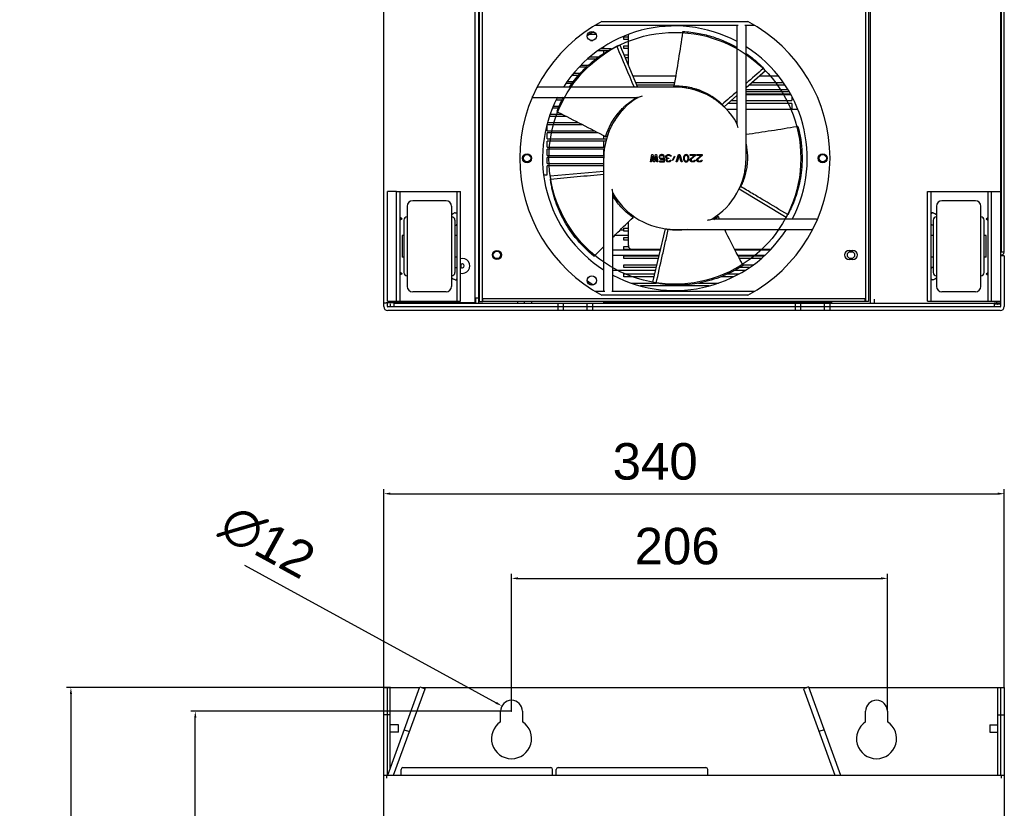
# Model space of a CAD drawing. Header units: millimetres. Extents: x 1117 to 38156, y -1945 to 7303.
# Tile 481 of 656: x 19765 to 20305, y 1889 to 2321. Entities that reach past the tile are written whole.
import ezdxf

# ---------------------------------------------------------------- set-up
doc = ezdxf.new("R2010")
doc.units = ezdxf.units.MM
doc.styles.get("Standard").update_dxf_attribs({"font": 'arial.ttf'})
doc.dimstyles.new('DIMSTYLE_1', dxfattribs={"dimtxt": 4.2, "dimasz": 3.6, "dimexe": 2.5, "dimexo": 0, "dimgap": 1.05, "dimtad": 1, "dimdsep": 46, "dimtxsty": 'Standard', "dimblk": '_FILLED', "dimblk1": '_FILLED', "dimblk2": '_FILLED', "dimcen": 0.09, "dimazin": 2, "dimtp": 0.01, "dimtm": 0.01, "dimtfac": 1, "dimtofl": 0, "dimtmove": 0, "dimatfit": 3, "dimldrblk": '_FILLED', "dimfxl": 0, "dimtolj": 1, "dimarcsym": 0})

# ---------------------------------------------------------------- blocks, each defined once
blk = doc.blocks.new('_FILLED')
at = {"color": 0, "linetype": 'ByBlock'}
blk.add_solid([(0, 0), (-1, 0.17), (-1, -0.17)], dxfattribs=at)
blk = doc.blocks.new('*D96')
at = {"color": 0, "linetype": 'Continuous', "lineweight": -2}
for p, q in [((20034.85, 1942.34), (20034.85, 2017.65)), ((20038.45, 2015.15), (20237.25, 2015.15)), ((20240.85, 1942.34), (20240.85, 2017.65))]:
    blk.add_line(p, q, dxfattribs=at)
at = {"layer": 'Defpoints', "color": 0, "linetype": 'Continuous'}
for p in [(20240.85, 2015.15), (20034.85, 1942.34), (20240.85, 1942.34)]:
    blk.add_point(p, dxfattribs=at)
at = {"color": 0, "linetype": 'Continuous', "lineweight": -2, "xscale": 3.6, "yscale": 3.6, "zscale": 3.6, "rotation": 180}
blk.add_blockref('_FILLED', (20034.85, 2015.15), dxfattribs=at)
at = {"color": 0, "linetype": 'Continuous', "lineweight": -2, "xscale": 3.6, "yscale": 3.6, "zscale": 3.6}
blk.add_blockref('_FILLED', (20240.85, 2015.15), dxfattribs=at)
at = {"color": 0, "linetype": 'Continuous', "insert": (20125.59, 2042.86), "char_height": 20, "width": 8.4, "attachment_point": 2, "line_spacing_factor": 0.9}
blk.add_mtext('\\A1;206', dxfattribs=at)
blk = doc.blocks.new('*D97')
at = {"color": 0, "linetype": 'Continuous', "lineweight": -2}
for p, q in [((19964.85, 1955.34), (19964.85, 2064.07)), ((19968.45, 2061.57), (20301.25, 2061.57)), ((20304.85, 1955.34), (20304.85, 2064.07))]:
    blk.add_line(p, q, dxfattribs=at)
at = {"layer": 'Defpoints', "color": 0, "linetype": 'Continuous'}
for p in [(20304.85, 2061.57), (19964.85, 1955.34), (20304.85, 1955.34)]:
    blk.add_point(p, dxfattribs=at)
at = {"color": 0, "linetype": 'Continuous', "lineweight": -2, "xscale": 3.6, "yscale": 3.6, "zscale": 3.6, "rotation": 180}
blk.add_blockref('_FILLED', (19964.85, 2061.57), dxfattribs=at)
at = {"color": 0, "linetype": 'Continuous', "lineweight": -2, "xscale": 3.6, "yscale": 3.6, "zscale": 3.6}
blk.add_blockref('_FILLED', (20304.85, 2061.57), dxfattribs=at)
at = {"color": 0, "linetype": 'Continuous', "insert": (20113.55, 2089.29), "char_height": 20, "width": 8.4, "attachment_point": 2, "line_spacing_factor": 0.9}
blk.add_mtext('\\A1;340', dxfattribs=at)
blk = doc.blocks.new('*D98')
at = {"color": 0, "linetype": 'Continuous', "lineweight": -2}
for p, q in [((19968.55, 1955.34), (19790.93, 1955.34)), ((19793.43, 1951.74), (19793.43, 978.3)), ((20080.85, 974.7), (19790.93, 974.7))]:
    blk.add_line(p, q, dxfattribs=at)
at = {"layer": 'Defpoints', "color": 0, "linetype": 'Continuous'}
for p in [(19968.55, 1955.34), (19793.43, 974.7), (20080.85, 974.7)]:
    blk.add_point(p, dxfattribs=at)
at = {"color": 0, "linetype": 'Continuous', "lineweight": -2, "xscale": 3.6, "yscale": 3.6, "zscale": 3.6}
for p, rotation in [((19793.43, 1955.34), 90), ((19793.43, 974.7), 270)]:
    blk.add_blockref('_FILLED', p, dxfattribs=dict(at, rotation=rotation))
at = {"color": 0, "linetype": 'Continuous', "insert": (19765.71, 1491.55), "char_height": 20, "width": 16.8, "attachment_point": 2, "rotation": 90, "line_spacing_factor": 0.9}
blk.add_mtext('\\A1;980.64', dxfattribs=at)
blk = doc.blocks.new('*D99')
at = {"color": 0, "linetype": 'Continuous', "lineweight": -2}
for p, q in [((19888.55, 2022.46), (20026.43, 1946.95)), ((20034.76, 1942.34), (20034.94, 1942.34)), ((20034.85, 1942.25), (20034.85, 1942.43))]:
    blk.add_line(p, q, dxfattribs=at)
at = {"layer": 'Defpoints', "color": 0, "linetype": 'Continuous'}
for p in [(20029.59, 1945.22), (20040.11, 1939.46)]:
    blk.add_point(p, dxfattribs=at)
at = {"color": 0, "linetype": 'Continuous', "lineweight": -2, "xscale": 3.6, "yscale": 3.6, "zscale": 3.6, "rotation": 331.29236375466}
blk.add_blockref('_FILLED', (20029.59, 1945.22), dxfattribs=at)
at = {"color": 0, "linetype": 'Continuous', "insert": (19929.3, 2031.74), "char_height": 20, "width": 10.2667, "attachment_point": 3, "rotation": 331.2924, "line_spacing_factor": 0.9}
blk.add_mtext('\\A1;∅12', dxfattribs=at)
blk = doc.blocks.new('*D101')
at = {"color": 0, "linetype": 'Continuous', "lineweight": -2}
for p, q in [((20034.85, 1942.34), (19859.07, 1942.34)), ((19861.57, 1020.94), (19861.57, 1938.74)), ((20069.85, 1017.34), (19859.07, 1017.34))]:
    blk.add_line(p, q, dxfattribs=at)
at = {"layer": 'Defpoints', "color": 0, "linetype": 'Continuous'}
for p in [(19861.57, 1942.34), (20034.85, 1942.34), (20069.85, 1017.34)]:
    blk.add_point(p, dxfattribs=at)
at = {"color": 0, "linetype": 'Continuous', "lineweight": -2, "xscale": 3.6, "yscale": 3.6, "zscale": 3.6}
for p, rotation in [((19861.57, 1942.34), 90), ((19861.57, 1017.34), 270)]:
    blk.add_blockref('_FILLED', p, dxfattribs=dict(at, rotation=rotation))
at = {"color": 0, "linetype": 'Continuous', "insert": (19833.85, 1537.64), "char_height": 20, "width": 8.4, "attachment_point": 2, "rotation": 90, "line_spacing_factor": 0.9}
blk.add_mtext('\\A1;925', dxfattribs=at)

msp = doc.modelspace()

# ---------------------------------------------------------------- linework, layer by layer
at = {"color": 7, "linetype": 'Continuous'}
for p, q in [((19964.848, 2164.103), (19964.848, 2709.703)), ((20014.848, 2166.103), (20014.848, 2628.903)), ((20016.848, 2165.903), (20016.848, 2628.903)), ((20017.348, 2166.903), (20017.348, 2627.903)), ((20018.848, 2166.903), (20018.848, 2627.903)), ((20228.848, 2627.903), (20228.848, 2166.903)), ((20230.348, 2627.903), (20230.348, 2166.903)), ((20231.348, 2628.903), (20231.348, 2165.903)), ((20302.848, 2628.903), (20302.848, 2164.103)), ((20303.248, 2193.903), (20303.248, 2626.903)), ((20304.748, 2193.903), (20304.748, 2626.903)), ((20084.348, 2320.403), (20164.348, 2320.403)), ((20079.288, 2314.503), (20080.15, 2314.503)), ((20080.804, 2318.403), (20158.938, 2318.403)), ((20128.686, 2314.899), (20128.591, 2314.278)), ((20158.348, 2318.403), (20158.348, 2264.508)), ((20162.758, 2318.403), (20167.891, 2318.403)), ((20163.348, 2245.403), (20163.348, 2318.403)), ((20081.153, 2313.303), (20077.588, 2313.303)), ((20078.193, 2310.003), (20079.478, 2310.003)), ((20096.348, 2312.003), (20098.848, 2312.003)), ((20096.348, 2310.503), (20096.348, 2312.003)), ((20098.848, 2310.503), (20096.348, 2310.503)), ((20098.848, 2296.261), (20098.848, 2313.166)), ((20087.851, 2304.303), (20082.112, 2304.303)), ((20083.96, 2305.503), (20089.348, 2305.503)), ((20085.348, 2305.503), (20085.348, 2306.404)), ((20085.348, 2302.782), (20085.348, 2304.303)), ((20089.348, 2305.503), (20089.348, 2305.164)), ((20094.107, 2307.423), (20092.46, 2306.757)), ((20094.107, 2307.423), (20103.883, 2284.403)), ((20096.348, 2307.003), (20098.848, 2307.003)), ((20096.348, 2305.503), (20096.348, 2307.003)), ((20098.848, 2305.503), (20096.348, 2305.503)), ((20081.121, 2299.803), (20076.48, 2299.803)), ((20077.962, 2301.003), (20082.676, 2301.003)), ((20096.348, 2302.003), (20098.848, 2302.003)), ((20098.848, 2300.503), (20097.046, 2300.503)), ((20075.852, 2295.303), (20071.858, 2295.303)), ((20073.058, 2296.503), (20077.155, 2296.503)), ((20098.532, 2297.003), (20098.848, 2297.003)), ((20173.988, 2293.329), (20163.348, 2284.076)), ((20173.988, 2293.329), (20172.845, 2294.689)), ((20065.36, 2287.503), (20068.881, 2287.503)), ((20071.559, 2290.803), (20067.95, 2290.803)), ((20068.921, 2292.003), (20072.642, 2292.003)), ((20101.293, 2290.503), (20124.758, 2290.503)), ((20101.293, 2290.503), (20124.758, 2290.503)), ((20170.738, 2290.503), (20180.988, 2290.503)), ((20170.738, 2290.503), (20180.988, 2290.503)), ((20124.348, 2284.403), (20049.326, 2284.403)), ((20068.001, 2286.303), (20064.58, 2286.303)), ((20102.779, 2287.003), (20124.156, 2287.003)), ((20123.897, 2285.503), (20103.416, 2285.503)), ((20124.305, 2284.403), (20123.825, 2285.082)), ((20136.615, 2282.423), (20136.641, 2282.415)), ((20163.348, 2283.153), (20186.16, 2283.153)), ((20184.634, 2285.503), (20164.988, 2285.503)), ((20166.713, 2287.003), (20183.66, 2287.003)), ((20046.661, 2278.781), (20104.175, 2278.781)), ((20062.412, 2277.303), (20059.344, 2277.303)), ((20059.956, 2278.503), (20063.072, 2278.503)), ((20101.023, 2276.66), (20101.053, 2276.682)), ((20158.348, 2279.728), (20151.295, 2273.596)), ((20155.214, 2277.003), (20158.348, 2277.003)), ((20163.348, 2282.003), (20186.907, 2282.003)), ((20187.72, 2280.503), (20163.348, 2280.503)), ((20187.899, 2280.153), (20163.348, 2280.153)), ((20163.348, 2277.003), (20188.348, 2277.003)), ((20188.348, 2279.272), (20188.348, 2277.003)), ((20060.398, 2272.803), (20057.314, 2272.803)), ((20057.774, 2274.003), (20060.935, 2274.003)), ((20099.499, 2275.463), (20099.524, 2275.483)), ((20151.295, 2273.596), (20150.246, 2274.86)), ((20152.552, 2272.303), (20158.348, 2272.303)), ((20152.552, 2272.303), (20158.348, 2272.303)), ((20158.348, 2275.503), (20153.489, 2275.503)), ((20188.348, 2275.503), (20163.348, 2275.503)), ((20163.348, 2272.303), (20191.573, 2272.303)), ((20163.348, 2272.303), (20191.573, 2272.303)), ((20188.348, 2275.503), (20188.348, 2272.303)), ((20064.928, 2268.303), (20055.586, 2268.303)), ((20056.047, 2269.503), (20062.559, 2269.503)), ((20059.594, 2271.005), (20060.155, 2270.722)), ((20073.744, 2263.803), (20054.348, 2263.803)), ((20054.348, 2260.503), (20054.348, 2263.803)), ((20054.348, 2260.503), (20080.113, 2260.503)), ((20054.645, 2265.003), (20071.408, 2265.003)), ((20191.783, 2262.752), (20191.163, 2262.651)), ((20082.393, 2259.303), (20054.348, 2259.303)), ((20054.348, 2256.003), (20054.348, 2259.303)), ((20054.348, 2256.003), (20086.862, 2256.003)), ((20085.348, 2256.003), (20085.348, 2257.747)), ((20087.243, 2257.414), (20086.449, 2257.167)), ((20086.594, 2254.803), (20054.348, 2254.803)), ((20054.348, 2251.503), (20054.348, 2254.803)), ((20054.348, 2251.503), (20085.856, 2251.503)), ((20085.708, 2250.303), (20054.348, 2250.303)), ((20054.348, 2247.003), (20054.348, 2250.303)), ((20085.348, 2251.503), (20085.348, 2254.803)), ((20085.348, 2247.003), (20085.348, 2250.303)), ((20085.348, 2250.153), (20085.697, 2250.153)), ((20054.348, 2247.003), (20085.465, 2247.003)), ((20085.348, 2245.803), (20054.348, 2245.803)), ((20054.348, 2242.503), (20054.348, 2245.803)), ((20085.348, 2172.403), (20085.348, 2245.803)), ((20111.014, 2243.403), (20111.681, 2247.403)), ((20112.014, 2246.467), (20111.514, 2243.403)), ((20111.681, 2247.403), (20112.348, 2247.403)), ((20112.681, 2243.403), (20112.014, 2246.467)), ((20112.348, 2247.403), (20113.014, 2244.169)), ((20113.014, 2244.169), (20113.681, 2247.403)), ((20114.014, 2246.467), (20113.348, 2243.403)), ((20113.681, 2247.403), (20114.348, 2247.403)), ((20114.514, 2243.403), (20114.014, 2246.467)), ((20114.348, 2247.403), (20115.014, 2243.403)), ((20115.848, 2246.722), (20115.681, 2246.297)), ((20115.681, 2246.297), (20115.681, 2245.956)), ((20115.681, 2245.956), (20115.848, 2245.531)), ((20116.098, 2247.063), (20115.848, 2246.722)), ((20115.848, 2245.531), (20116.098, 2245.19)), ((20116.514, 2247.318), (20116.098, 2247.063)), ((20116.098, 2246.211), (20116.181, 2246.467)), ((20116.098, 2246.041), (20116.098, 2246.211)), ((20116.181, 2245.786), (20116.098, 2246.041)), ((20116.098, 2245.19), (20116.514, 2244.935)), ((20116.181, 2246.467), (20116.348, 2246.722)), ((20116.348, 2245.531), (20116.181, 2245.786)), ((20116.348, 2246.722), (20116.598, 2246.892)), ((20116.598, 2245.36), (20116.348, 2245.531)), ((20116.931, 2247.403), (20116.514, 2247.318)), ((20116.514, 2244.935), (20116.931, 2244.85)), ((20116.598, 2246.892), (20116.931, 2246.977)), ((20116.931, 2245.275), (20116.598, 2245.36)), ((20117.431, 2247.403), (20116.931, 2247.403)), ((20116.931, 2246.977), (20117.431, 2246.977)), ((20117.431, 2245.275), (20116.931, 2245.275)), ((20116.931, 2244.85), (20117.431, 2244.85)), ((20117.848, 2247.318), (20117.431, 2247.403)), ((20117.431, 2246.977), (20117.764, 2246.892)), ((20117.764, 2245.36), (20117.431, 2245.275)), ((20117.431, 2244.85), (20117.848, 2244.935)), ((20117.764, 2246.892), (20118.014, 2246.722)), ((20118.098, 2245.616), (20117.764, 2245.36)), ((20118.264, 2247.063), (20117.848, 2247.318)), ((20117.848, 2244.935), (20118.264, 2245.19)), ((20118.014, 2246.722), (20118.181, 2246.382)), ((20118.681, 2245.616), (20118.098, 2245.616)), ((20118.181, 2246.382), (20118.681, 2246.382)), ((20118.514, 2246.722), (20118.264, 2247.063)), ((20118.264, 2245.19), (20118.264, 2243.829)), ((20118.681, 2246.382), (20118.514, 2246.722)), ((20118.681, 2243.403), (20118.681, 2245.616)), ((20119.348, 2246.467), (20119.431, 2246.722)), ((20119.348, 2246.126), (20119.348, 2246.467)), ((20119.431, 2245.786), (20119.348, 2246.126)), ((20119.431, 2246.722), (20119.598, 2246.977)), ((20119.598, 2245.531), (20119.431, 2245.786)), ((20119.431, 2244.509), (20119.514, 2244.85)), ((20119.431, 2244.339), (20119.431, 2244.509)), ((20119.514, 2243.999), (20119.431, 2244.339)), ((20119.514, 2244.85), (20119.681, 2245.105)), ((20119.598, 2246.977), (20119.848, 2247.148)), ((20120.014, 2245.36), (20119.598, 2245.531)), ((20119.681, 2245.105), (20120.014, 2245.36)), ((20119.848, 2246.637), (20119.764, 2246.467)), ((20119.764, 2246.467), (20119.764, 2246.126)), ((20119.764, 2246.126), (20119.931, 2245.786)), ((20119.848, 2247.148), (20120.181, 2247.318)), ((20120.014, 2246.807), (20119.848, 2246.637)), ((20120.014, 2244.85), (20119.848, 2244.509)), ((20119.848, 2244.509), (20119.848, 2244.339)), ((20119.848, 2244.339), (20120.014, 2244.084)), ((20119.931, 2245.786), (20120.181, 2245.616)), ((20120.181, 2246.892), (20120.014, 2246.807)), ((20120.181, 2245.02), (20120.014, 2244.85)), ((20120.181, 2247.318), (20120.514, 2247.403)), ((20120.598, 2246.977), (20120.181, 2246.892)), ((20120.181, 2245.616), (20120.681, 2245.531)), ((20120.681, 2245.19), (20120.181, 2245.02)), ((20120.514, 2247.403), (20121.181, 2247.403)), ((20121.098, 2246.977), (20120.598, 2246.977)), ((20120.681, 2245.531), (20121.014, 2245.531)), ((20121.014, 2245.19), (20120.681, 2245.19)), ((20121.014, 2245.531), (20121.014, 2245.19)), ((20121.514, 2246.892), (20121.098, 2246.977)), ((20121.181, 2247.403), (20121.514, 2247.318)), ((20121.514, 2247.318), (20121.848, 2247.148)), ((20121.681, 2246.807), (20121.514, 2246.892)), ((20121.848, 2246.637), (20121.681, 2246.807)), ((20121.681, 2244.084), (20121.848, 2244.339)), ((20121.848, 2247.148), (20122.098, 2246.977)), ((20121.931, 2246.467), (20121.848, 2246.637)), ((20121.848, 2244.339), (20122.264, 2244.339)), ((20122.348, 2246.467), (20121.931, 2246.467)), ((20122.098, 2246.977), (20122.264, 2246.722)), ((20122.264, 2244.339), (20122.181, 2243.999)), ((20122.264, 2246.722), (20122.348, 2246.467)), ((20123.014, 2244.424), (20124.098, 2246.552)), ((20123.264, 2244.254), (20123.014, 2244.424)), ((20124.348, 2246.382), (20123.264, 2244.254)), ((20124.098, 2246.552), (20124.348, 2246.382)), ((20125.014, 2243.403), (20126.348, 2247.403)), ((20126.681, 2246.892), (20125.514, 2243.403)), ((20126.348, 2247.403), (20127.014, 2247.403)), ((20127.848, 2243.403), (20126.681, 2246.892)), ((20127.014, 2247.403), (20128.348, 2243.403)), ((20129.098, 2246.211), (20129.014, 2245.786)), ((20129.014, 2245.786), (20129.014, 2245.02)), ((20129.014, 2245.02), (20129.098, 2244.594)), ((20129.181, 2246.467), (20129.098, 2246.211)), ((20129.098, 2244.594), (20129.181, 2244.339)), ((20129.348, 2246.807), (20129.181, 2246.467)), ((20129.181, 2244.339), (20129.348, 2243.999)), ((20129.598, 2247.063), (20129.348, 2246.807)), ((20129.514, 2246.211), (20129.431, 2245.701)), ((20129.431, 2245.701), (20129.431, 2245.105)), ((20129.431, 2245.105), (20129.514, 2244.594)), ((20129.848, 2246.722), (20129.514, 2246.211)), ((20129.514, 2244.594), (20129.848, 2244.084)), ((20130.014, 2247.318), (20129.598, 2247.063)), ((20130.098, 2246.892), (20129.848, 2246.722)), ((20130.514, 2247.403), (20130.014, 2247.318)), ((20130.514, 2246.977), (20130.098, 2246.892)), ((20131.014, 2247.318), (20130.514, 2247.403)), ((20130.931, 2246.892), (20130.514, 2246.977)), ((20131.181, 2246.722), (20130.931, 2246.892)), ((20131.431, 2247.063), (20131.014, 2247.318)), ((20131.514, 2246.211), (20131.181, 2246.722)), ((20131.181, 2244.084), (20131.514, 2244.594)), ((20131.681, 2246.807), (20131.431, 2247.063)), ((20131.598, 2245.701), (20131.514, 2246.211)), ((20131.514, 2244.594), (20131.598, 2245.105)), ((20131.598, 2245.105), (20131.598, 2245.701)), ((20131.848, 2246.467), (20131.681, 2246.807)), ((20131.681, 2243.999), (20131.848, 2244.339)), ((20131.931, 2246.211), (20131.848, 2246.467)), ((20131.848, 2244.339), (20131.931, 2244.594)), ((20132.014, 2245.786), (20131.931, 2246.211)), ((20131.931, 2244.594), (20132.014, 2245.02)), ((20132.014, 2245.02), (20132.014, 2245.786)), ((20132.681, 2247.403), (20135.681, 2247.403)), ((20132.681, 2246.977), (20132.681, 2247.403)), ((20135.014, 2246.977), (20132.681, 2246.977)), ((20132.681, 2244.509), (20132.764, 2244.85)), ((20132.681, 2244.339), (20132.681, 2244.509)), ((20132.764, 2243.999), (20132.681, 2244.339)), ((20132.764, 2244.85), (20132.931, 2245.105)), ((20132.931, 2245.105), (20135.014, 2246.977)), ((20133.348, 2244.85), (20133.181, 2244.509)), ((20133.181, 2244.509), (20133.181, 2244.339)), ((20133.181, 2244.339), (20133.348, 2244.084)), ((20135.681, 2246.977), (20133.348, 2244.85)), ((20135.014, 2244.084), (20135.181, 2244.339)), ((20135.181, 2244.339), (20135.598, 2244.339)), ((20135.598, 2244.339), (20135.514, 2243.999)), ((20135.681, 2247.403), (20135.681, 2246.977)), ((20136.348, 2247.403), (20139.348, 2247.403)), ((20136.348, 2246.977), (20136.348, 2247.403)), ((20138.681, 2246.977), (20136.348, 2246.977)), ((20136.348, 2244.509), (20136.431, 2244.85)), ((20136.348, 2244.339), (20136.348, 2244.509)), ((20136.431, 2243.999), (20136.348, 2244.339)), ((20136.431, 2244.85), (20136.598, 2245.105)), ((20136.598, 2245.105), (20138.681, 2246.977)), ((20137.014, 2244.85), (20136.848, 2244.509)), ((20136.848, 2244.509), (20136.848, 2244.339)), ((20136.848, 2244.339), (20137.014, 2244.084)), ((20139.348, 2246.977), (20137.014, 2244.85)), ((20138.681, 2244.084), (20138.848, 2244.339)), ((20138.848, 2244.339), (20139.264, 2244.339)), ((20139.264, 2244.339), (20139.181, 2243.999)), ((20139.348, 2247.403), (20139.348, 2246.977)), ((20054.348, 2242.503), (20085.348, 2242.503)), ((20085.348, 2241.303), (20054.348, 2241.303)), ((20054.348, 2236.403), (20054.348, 2241.303)), ((20111.514, 2243.403), (20111.014, 2243.403)), ((20113.348, 2243.403), (20112.681, 2243.403)), ((20115.014, 2243.403), (20114.514, 2243.403)), ((20118.264, 2243.829), (20115.848, 2243.829)), ((20115.848, 2243.829), (20115.848, 2243.403)), ((20115.848, 2243.403), (20118.681, 2243.403)), ((20119.848, 2243.658), (20119.514, 2243.999)), ((20120.181, 2243.488), (20119.848, 2243.658)), ((20120.014, 2244.084), (20120.264, 2243.914)), ((20120.764, 2243.403), (20120.181, 2243.488)), ((20120.264, 2243.914), (20120.681, 2243.829)), ((20120.681, 2243.829), (20121.014, 2243.829)), ((20120.931, 2243.403), (20120.764, 2243.403)), ((20121.514, 2243.488), (20120.931, 2243.403)), ((20121.014, 2243.829), (20121.431, 2243.914)), ((20121.431, 2243.914), (20121.681, 2244.084)), ((20121.848, 2243.658), (20121.514, 2243.488)), ((20122.181, 2243.999), (20121.848, 2243.658)), ((20125.514, 2243.403), (20125.014, 2243.403)), ((20128.348, 2243.403), (20127.848, 2243.403)), ((20129.348, 2243.999), (20129.598, 2243.743)), ((20129.598, 2243.743), (20130.014, 2243.488)), ((20129.848, 2244.084), (20130.098, 2243.914)), ((20130.014, 2243.488), (20130.514, 2243.403)), ((20130.098, 2243.914), (20130.514, 2243.829)), ((20130.514, 2243.829), (20130.931, 2243.914)), ((20130.514, 2243.403), (20131.014, 2243.488)), ((20130.931, 2243.914), (20131.181, 2244.084)), ((20131.014, 2243.488), (20131.431, 2243.743)), ((20131.431, 2243.743), (20131.681, 2243.999)), ((20133.098, 2243.658), (20132.764, 2243.999)), ((20133.431, 2243.488), (20133.098, 2243.658)), ((20133.348, 2244.084), (20133.598, 2243.914)), ((20133.931, 2243.403), (20133.431, 2243.488)), ((20133.598, 2243.914), (20134.014, 2243.829)), ((20134.264, 2243.403), (20133.931, 2243.403)), ((20134.014, 2243.829), (20134.348, 2243.829)), ((20134.848, 2243.488), (20134.264, 2243.403)), ((20134.348, 2243.829), (20134.764, 2243.914)), ((20134.764, 2243.914), (20135.014, 2244.084)), ((20135.181, 2243.658), (20134.848, 2243.488)), ((20135.514, 2243.999), (20135.181, 2243.658)), ((20136.764, 2243.658), (20136.431, 2243.999)), ((20137.098, 2243.488), (20136.764, 2243.658)), ((20137.014, 2244.084), (20137.264, 2243.914)), ((20137.598, 2243.403), (20137.098, 2243.488)), ((20137.264, 2243.914), (20137.681, 2243.829)), ((20137.931, 2243.403), (20137.598, 2243.403)), ((20137.681, 2243.829), (20138.014, 2243.829)), ((20138.514, 2243.488), (20137.931, 2243.403)), ((20138.014, 2243.829), (20138.431, 2243.914)), ((20138.431, 2243.914), (20138.681, 2244.084)), ((20138.848, 2243.658), (20138.514, 2243.488)), ((20139.181, 2243.999), (20138.848, 2243.658)), ((20052.47, 2236.403), (20054.348, 2236.403)), ((20056.018, 2235.808), (20085.348, 2238.379)), ((20056.018, 2235.808), (20056.143, 2234.036)), ((20159.488, 2228.486), (20160.366, 2229.875)), ((20185.267, 2213.002), (20159.488, 2228.486)), ((19971.842, 2227.153), (19966.848, 2227.153)), ((19966.848, 2167.153), (19966.848, 2227.153)), ((19971.848, 2227.153), (20006.848, 2227.153)), ((19971.848, 2167.153), (19971.848, 2227.153)), ((19973.848, 2167.153), (19973.848, 2227.153)), ((20004.848, 2227.153), (20004.848, 2167.153)), ((20006.848, 2167.153), (20006.848, 2227.153)), ((20090.348, 2172.403), (20090.348, 2226.298)), ((20262.848, 2227.153), (20297.848, 2227.153)), ((20262.848, 2167.153), (20262.848, 2227.153)), ((20264.848, 2167.153), (20264.848, 2227.153)), ((20295.848, 2227.153), (20295.848, 2167.153)), ((20297.848, 2167.153), (20297.848, 2227.153)), ((20297.853, 2227.153), (20302.848, 2227.153)), ((19977.698, 2219.153), (19977.698, 2175.153)), ((19998.998, 2222.153), (19980.698, 2222.153)), ((20001.998, 2219.153), (20001.998, 2175.153)), ((20096.367, 2218.235), (20096.334, 2218.27)), ((20267.698, 2219.153), (20267.698, 2175.153)), ((20288.998, 2222.153), (20270.698, 2222.153)), ((20291.998, 2175.153), (20291.998, 2219.153)), ((20302.848, 2218.903), (20303.248, 2218.903)), ((19974.848, 2212.153), (19973.848, 2212.86)), ((19974.848, 2212.153), (19973.848, 2211.446)), ((20002.848, 2214.981), (20001.998, 2214.38)), ((20101.057, 2214.121), (20101.022, 2214.148)), ((20101.458, 2213.826), (20101.448, 2212.995)), ((20202.034, 2212.025), (20144.52, 2212.025)), ((20147.306, 2213.876), (20148.093, 2213.609)), ((20185.267, 2213.002), (20186.208, 2214.509)), ((20267.698, 2214.38), (20266.848, 2214.981)), ((20294.848, 2212.153), (20295.848, 2212.86)), ((20294.848, 2212.153), (20295.848, 2211.446)), ((19975.848, 2211.453), (19975.848, 2182.853)), ((20003.848, 2211.453), (20003.848, 2182.853)), ((20096.348, 2207.003), (20098.848, 2207.003)), ((20096.348, 2205.503), (20096.348, 2207.003)), ((20098.848, 2197.503), (20098.848, 2210.463)), ((20112.358, 2177.453), (20119.118, 2206.755)), ((20119.118, 2206.755), (20120.71, 2206.349)), ((20265.848, 2211.453), (20265.848, 2182.853)), ((20293.848, 2182.853), (20293.848, 2211.453)), ((19975.848, 2203.153), (19974.848, 2203.153)), ((19974.848, 2203.153), (19974.848, 2191.153)), ((20004.848, 2203.153), (20003.848, 2203.153)), ((20098.848, 2203.153), (20091.403, 2203.153)), ((20094.422, 2206.153), (20096.348, 2206.153)), ((20098.848, 2205.503), (20096.348, 2205.503)), ((20096.348, 2202.003), (20098.848, 2202.003)), ((20096.348, 2200.503), (20096.348, 2202.003)), ((20124.348, 2206.403), (20199.369, 2206.403)), ((20265.848, 2203.153), (20264.848, 2203.153)), ((20294.848, 2203.153), (20293.848, 2203.153)), ((20294.848, 2191.153), (20294.848, 2203.153)), ((20080.431, 2192.176), (20085.344, 2197.117)), ((20098.848, 2200.503), (20096.348, 2200.503)), ((20096.348, 2197.003), (20098.927, 2197.003)), ((20096.348, 2195.503), (20096.348, 2197.003)), ((19975.848, 2191.153), (19974.848, 2191.153)), ((20004.848, 2191.153), (20003.848, 2191.153)), ((20079.989, 2191.73), (20080.431, 2192.176)), ((20090.348, 2195.153), (20116.441, 2195.153)), ((20115.749, 2192.153), (20090.348, 2192.153)), ((20096.348, 2195.503), (20116.522, 2195.503)), ((20096.348, 2192.003), (20115.714, 2192.003)), ((20096.348, 2190.503), (20096.348, 2192.003)), ((20115.368, 2190.503), (20096.348, 2190.503)), ((20100.848, 2195.503), (20116.522, 2195.503)), ((20157.138, 2195.503), (20176.838, 2195.503)), ((20157.138, 2195.503), (20176.838, 2195.503)), ((20157.318, 2195.153), (20176.488, 2195.153)), ((20173.488, 2192.153), (20158.855, 2192.153)), ((20158.932, 2192.003), (20173.338, 2192.003)), ((20171.597, 2190.503), (20159.701, 2190.503)), ((20222.165, 2193.903), (20219.53, 2193.903)), ((20219.848, 2194.903), (20221.848, 2194.903)), ((20265.848, 2191.153), (20264.848, 2191.153)), ((20294.848, 2191.153), (20293.848, 2191.153)), ((20304.848, 2191.903), (20302.848, 2191.903)), ((20304.748, 2193.903), (20303.248, 2193.903)), ((20304.848, 2191.903), (20304.848, 2164.103)), ((20007.054, 2187.145), (20007.054, 2185.66)), ((20096.348, 2187.003), (20114.561, 2187.003)), ((20096.348, 2185.503), (20096.348, 2187.003)), ((20114.215, 2185.503), (20096.348, 2185.503)), ((20165.043, 2185.503), (20159.727, 2185.503)), ((20161.686, 2186.63), (20161.398, 2187.188)), ((20161.494, 2187.003), (20167.275, 2187.003)), ((20221.848, 2189.903), (20219.848, 2189.903)), ((19974.848, 2182.153), (19973.848, 2182.86)), ((19974.848, 2182.153), (19973.848, 2181.446)), ((20001.998, 2179.926), (20002.848, 2179.325)), ((20090.348, 2184.153), (20113.903, 2184.153)), ((20096.348, 2182.003), (20113.407, 2182.003)), ((20096.348, 2180.503), (20096.348, 2182.003)), ((20113.061, 2180.503), (20096.348, 2180.503)), ((20156.45, 2180.503), (20149.691, 2180.503)), ((20153.093, 2182.003), (20159.394, 2182.003)), ((20157.379, 2184.153), (20162.964, 2184.153)), ((20266.848, 2179.325), (20267.698, 2179.926)), ((20294.848, 2182.153), (20295.848, 2182.86)), ((20294.848, 2182.153), (20295.848, 2181.446)), ((20100.507, 2177.003), (20114.082, 2177.003)), ((20143.212, 2175.503), (20105.483, 2175.503)), ((20112.358, 2177.453), (20114.082, 2177.024)), ((20137.33, 2177.003), (20148.188, 2177.003)), ((19998.998, 2172.153), (19980.698, 2172.153)), ((20014.848, 2168.903), (20016.848, 2168.903)), ((20015.348, 2165.903), (20015.348, 2168.903)), ((20085.938, 2172.403), (20080.804, 2172.403)), ((20164.348, 2170.403), (20084.348, 2170.403)), ((20167.891, 2172.403), (20089.758, 2172.403)), ((20288.998, 2172.153), (20270.698, 2172.153)), ((19964.848, 2166.103), (19966.206, 2166.103)), ((20014.848, 2166.103), (19966.206, 2166.103)), ((19966.848, 2167.153), (19971.842, 2167.153)), ((19966.848, 2164.103), (19966.848, 2166.103)), ((19967.048, 2167.153), (19967.048, 2166.103)), ((20302.648, 2163.903), (19967.048, 2163.903)), ((19968.363, 2165.603), (19968.363, 2163.903)), ((19970.348, 2165.903), (20299.348, 2165.903)), ((19970.348, 2165.903), (19970.348, 2163.903)), ((19971.848, 2167.153), (20006.848, 2167.153)), ((19974.848, 2166.103), (19974.848, 2165.903)), ((19978.848, 2166.103), (19978.848, 2165.903)), ((20004.848, 2166.103), (20004.848, 2165.903)), ((20008.848, 2166.103), (20008.848, 2165.903)), ((20017.348, 2166.903), (20018.848, 2166.903)), ((20018.848, 2166.903), (20019.048, 2166.903)), ((20019.048, 2168.603), (20019.048, 2168.403)), ((20228.648, 2168.403), (20019.048, 2168.403)), ((20019.048, 2166.903), (20019.048, 2168.403)), ((20228.648, 2166.903), (20019.048, 2166.903)), ((20038.348, 2165.903), (20038.348, 2166.903)), ((20041.848, 2166.903), (20041.848, 2165.903)), ((20045.848, 2166.903), (20045.848, 2165.903)), ((20060.348, 2161.903), (20060.348, 2165.903)), ((20063.348, 2161.903), (20063.348, 2165.903)), ((20076.348, 2161.903), (20076.348, 2165.903)), ((20079.348, 2161.903), (20079.348, 2165.903)), ((20085.348, 2165.903), (20085.348, 2166.903)), ((20208.598, 2166.153), (20085.348, 2166.153)), ((20188.348, 2166.903), (20188.348, 2166.403)), ((20210.348, 2166.403), (20188.348, 2166.403)), ((20190.348, 2161.903), (20190.348, 2165.903)), ((20193.348, 2161.903), (20193.348, 2165.903)), ((20206.348, 2161.903), (20206.348, 2165.903)), ((20208.598, 2166.403), (20208.598, 2166.153)), ((20210.348, 2166.153), (20208.598, 2166.153)), ((20209.348, 2161.903), (20209.348, 2165.903)), ((20210.348, 2165.903), (20210.348, 2166.903)), ((20228.648, 2168.403), (20228.648, 2168.603)), ((20228.648, 2166.903), (20228.648, 2168.403)), ((20228.848, 2166.903), (20228.648, 2166.903)), ((20230.348, 2166.903), (20228.848, 2166.903)), ((20233.548, 2168.103), (20233.548, 2165.903)), ((20262.848, 2167.153), (20297.848, 2167.153)), ((20297.853, 2167.153), (20302.848, 2167.153)), ((20302.848, 2165.903), (20299.348, 2165.903)), ((20299.348, 2165.903), (20299.348, 2163.903)), ((20302.848, 2165.403), (20299.348, 2165.403)), ((20300.648, 2167.153), (20300.648, 2165.903)), ((20301.348, 2165.903), (20301.348, 2165.603)), ((20302.648, 2161.903), (19967.048, 2161.903)), ((19964.848, 1005.338), (19964.848, 1955.338)), ((19964.848, 1955.338), (19984.5, 1955.338)), ((19966.848, 1907.338), (19966.848, 1955.338)), ((19967.041, 1907.369), (19984.633, 1955.702)), ((19968.348, 1910.96), (19968.348, 1955.338)), ((19970.222, 1907.338), (19987.452, 1954.676)), ((19984.633, 1955.702), (19987.452, 1954.676)), ((19985.633, 1955.338), (20196.562, 1955.338)), ((20197.562, 1955.702), (20194.743, 1954.676)), ((20194.743, 1954.676), (20211.973, 1907.338)), ((20197.562, 1955.702), (20215.155, 1907.369)), ((20197.695, 1955.338), (20304.848, 1955.338)), ((20301.348, 1907.338), (20301.348, 1955.338)), ((20302.848, 1955.338), (20302.848, 1907.338)), ((20304.848, 1955.338), (20304.848, 1005.338)), ((20028.848, 1936.558), (20028.848, 1942.338)), ((20040.848, 1942.338), (20040.848, 1936.558)), ((20228.848, 1936.558), (20228.848, 1942.338)), ((20240.848, 1942.338), (20240.848, 1936.558)), ((19968.348, 1940.338), (19964.848, 1940.338)), ((20301.348, 1940.338), (20304.848, 1940.338)), ((19972.848, 1934.838), (19968.348, 1934.838)), ((19972.848, 1930.838), (19972.848, 1934.838)), ((19976.082, 1932.21), (19978.901, 1931.184)), ((20206.113, 1932.21), (20203.294, 1931.184)), ((20296.848, 1934.838), (20296.848, 1930.838)), ((20296.848, 1934.838), (20301.348, 1934.838)), ((19972.848, 1930.838), (19968.348, 1930.838)), ((20296.848, 1930.838), (20301.348, 1930.838)), ((19974.348, 1907.338), (19974.348, 1910.438)), ((19975.348, 1911.438), (20056.348, 1911.438)), ((20057.348, 1907.338), (20057.348, 1910.438)), ((20059.348, 1907.338), (20059.348, 1910.438)), ((20060.348, 1911.438), (20141.348, 1911.438)), ((20142.348, 1907.338), (20142.348, 1910.438)), ((19964.848, 1907.338), (20304.848, 1907.338)), ((19966.548, 1905.638), (19966.548, 1907.338)), ((20303.148, 1907.338), (20303.148, 1905.638))]:
    msp.add_line(p, q, dxfattribs=at)
for centre, radius in [((20078.828, 2312.403), 2.5), ((20124.348, 2245.403), 69), ((20043.348, 2245.403), 2.5), ((20043.348, 2245.403), 2), ((20205.348, 2245.403), 2.5), ((20205.348, 2245.403), 2), ((20026.848, 2192.403), 2.5), ((20026.848, 2192.403), 2), ((20220.848, 2192.403), 2), ((20078.828, 2178.403), 2.5)]:
    msp.add_circle(centre, radius, dxfattribs=at)
for centre, radius, start, end in [((20124.348, 2245.403), 85, 118.07249, 241.92751), ((20124.348, 2245.403), 85, 298.07249, 61.92751), ((20124.348, 2245.403), 72.5, 61.99657, 147.40747), ((20124.348, 2245.403), 82.5, 122.78931, 125.62935), ((24922.808, 4363.974), 5250.181, 203.068869, 203.334328), ((20124.348, 2245.403), 72.5, 332.54874, 57.40747), ((20124.348, 2245.145), 39.258, 89.66957, 90.0001), ((20124.348, 2245.403), 39, 29.33211, 90), ((20124.35, 2245.468), 38.935, 82.27456, 90.00386), ((20124.349, 2245.248), 39.155, 89.49559, 89.66949), ((20124.382, 2245.573), 38.827, 74.56698, 80.82444), ((20124.525, 2246.301), 38.084, 78.69824, 79.05832), ((20124.647, 2246.203), 38.147, 70.50506, 72.91691), ((20124.286, 2245.241), 39.174, 67.12409, 71.61518), ((20124.953, 2247.107), 37.193, 69.79816, 70.48461), ((20124.348, 2245.403), 72.5, 152.54874, 237.40747), ((20122.792, 2246.681), 67.717, 151.66996, 158.94946), ((20124.348, 2245.403), 39, 121.14739, 180), ((20124.352, 2245.395), 39.009, 126.72904, 129.52888), ((20124.185, 2245.692), 38.669, 121.02025, 122.65114), ((20124.06, 2245.9), 38.426, 121.16255, 122.0805), ((20125.631, 2201.823), 79.893, 103.91608, 105.57835), ((20124.668, 2246.103), 38.231, 63.95938, 67.14895), ((20124.713, 2246.179), 38.142, 63.95277, 65.22694), ((20125.099, 2246.514), 37.659, 54.2891, 57.04677), ((21153.589, 1146.34), 1510.052, 131.229619, 131.639613), ((20124.278, 2245.483), 38.895, 137.97865, 139.13715), ((20124.177, 2245.57), 38.762, 136.91452, 138.46902), ((20123.631, 2246.064), 38.026, 135.5453, 137.97703), ((20123.679, 2246.032), 38.083, 136.08056, 136.90946), ((20123.435, 2246.563), 37.524, 127.6908, 128.33758), ((20124.801, 2245.913), 38.318, 47.53195, 48.54425), ((20124.303, 2245.37), 39.055, 46.47087, 47.53059), ((20124.195, 2245.489), 38.825, 146.56689, 153.32736), ((20123.92, 2245.757), 38.446, 142.4268, 145.25912), ((20124.25, 2245.438), 38.897, 157.09545, 162.06737), ((20081.394, 2244.361), 79.547, 12.88676, 14.67107), ((20120.36, 2247.443), 35.278, 163.1684, 164.00004), ((20124.348, 2245.403), 39, 301.14739, 0), ((20124.227, 2245.407), 39.121, 355.12359, 359.90186), ((20125.988, 2245.357), 37.36, 357.99913, 0.0132), ((20125.294, 2245.282), 38.046, 350.0316, 352.55537), ((20125.151, 2245.311), 38.192, 351.55117, 355.15034), ((20125.184, 2245.297), 38.157, 352.55553, 352.99254), ((20126.05, 2245.357), 37.298, 357.83889, 357.99476), ((20125, 2245.205), 38.318, 342.20544, 343.17671), ((20126.095, 2244.906), 37.184, 343.72426, 345.0068), ((20167.301, 2246.445), 79.547, 192.88676, 194.67107), ((20124.581, 2245.305), 38.747, 334.52128, 335.91992), ((20124.971, 2245.13), 38.32, 335.92198, 336.54425), ((20124.033, 2245.235), 38.644, 209.28802, 210.07938), ((20124.348, 2245.403), 39, 209.33211, 270), ((20123.558, 2244.961), 38.096, 209.34108, 209.80408), ((20124.172, 2245.315), 38.805, 209.80765, 211.13813), ((20124.412, 2245.454), 39.081, 210.07857, 210.34657), ((20123.082, 2244.539), 37.468, 212.24902, 216.31845), ((19980.698, 2219.153), 3, 90, 180), ((19998.998, 2219.153), 3, 0, 90), ((20124.155, 2245.32), 38.796, 216.30964, 216.45328), ((20124.218, 2245.285), 38.825, 218.56695, 224.09278), ((20124.11, 2245.183), 38.676, 221.99111, 225.06004), ((20124.202, 2245.268), 38.802, 224.16204, 226.2314), ((20270.698, 2219.153), 3, 90, 180), ((20288.998, 2219.153), 3, 360, 90), ((19977.698, 2211.453), 1.85, 90, 180), ((20001.998, 2211.453), 1.85, 360, 90), ((20124.288, 2245.328), 38.904, 226.69182, 233.27006), ((20124.281, 2245.318), 38.892, 231.39852, 233.6454), ((20121.175, 2242.242), 35.278, 235.1684, 236.00004), ((20124.493, 2245.604), 39.248, 233.33605, 234.06309), ((20124.504, 2245.618), 39.266, 233.64392, 234.06292), ((20123.064, 2288.983), 79.893, 283.91608, 285.57835), ((20124.428, 2245.283), 38.856, 301.39195, 306.07141), ((20126.198, 2241.641), 35.569, 303.35633, 307.99284), ((20124.439, 2245.268), 38.837, 303.34974, 305.16184), ((20124.246, 2245.541), 39.172, 305.16201, 306.06343), ((20640.426, 2451.574), 546.826, 205.79633, 205.98155), ((20267.698, 2211.453), 1.85, 90, 180), ((20291.998, 2211.453), 1.85, 360, 90), ((20004.403, 2210.659), 1.934, 253.37142, 256.21591), ((20124.339, 2245.318), 38.915, 262.28941, 269.21372), ((20124.311, 2245.031), 38.626, 262.27319, 264.5419), ((20265.279, 2210.712), 1.988, 283.99189, 286.55414), ((20124.348, 2245.403), 72.5, 241.99657, 327.40747), ((20100.848, 2197.503), 2, 180, 270), ((20007.848, 2186.403), 4.1, 255.48048, 104.51812), ((20219.848, 2192.403), 2.5, 90, 270), ((20221.848, 2192.403), 2.5, 270, 90), ((20303.248, 2193.903), 1.5, 252, 0), ((20004.416, 2183.594), 1.988, 103.99189, 106.55414), ((20007.848, 2186.403), 1.09, 203.2662, 156.72229), ((20265.292, 2183.647), 1.934, 73.37142, 76.21591), ((19977.698, 2182.853), 1.85, 180, 270), ((20001.998, 2182.853), 1.85, 270, 0), ((20267.698, 2182.853), 1.85, 180, 270), ((20291.998, 2182.853), 1.85, 270, 0), ((19980.698, 2175.153), 3, 180, 270), ((19998.998, 2175.153), 3, 270, 0), ((20124.348, 2245.403), 82.5, 234.37065, 237.2056), ((20270.698, 2175.153), 3, 180, 270), ((20288.998, 2175.153), 3, 270, 0), ((19967.048, 2164.103), 2.2, 180, 270), ((19967.048, 2164.103), 0.2, 180, 270), ((20301.148, 2165.603), 0.2, 270, 0), ((20302.648, 2164.103), 2.2, 270, 0), ((20302.648, 2164.103), 0.2, 270, 0), ((20034.848, 1942.338), 6, 0, 180), ((20234.848, 1942.338), 6, 0, 180), ((20034.848, 1927.338), 11, 123.05573, 56.94427), ((20234.848, 1927.338), 11, 123.05573, 56.94427), ((19975.348, 1910.438), 1, 90, 180), ((20056.348, 1910.438), 1, 0, 90), ((20060.348, 1910.438), 1, 90, 180), ((20141.348, 1910.438), 1, 0, 90), ((19970.048, 1906.274), 3.2, 160, 160.56732), ((20212.148, 1906.274), 3.2, 19.43268, 20)]:
    msp.add_arc(centre, radius, start, end, dxfattribs=at)
for points, knots in [([(20128.686, 2314.899), (20131.679, 2314.739), (20137.293, 2314.066), (20145.188, 2312.089), (20152.149, 2309.446), (20156.428, 2307.265), (20158.423, 2306.108)], [0, 0, 0, 0, 0.28741, 0.5403785, 0.7787913, 1, 1, 1, 1]), ([(20128.591, 2314.278), (20127.84, 2309.408), (20126.315, 2299.666), (20124.699, 2289.938), (20123.825, 2285.082)], [0, 0, 0, 0, 0.4996413, 1, 1, 1, 1]), ([(20066.582, 2284.434), (20067.466, 2285.745), (20069.301, 2288.267), (20072.257, 2291.767), (20075.301, 2294.917), (20079.426, 2298.653), (20085.009, 2302.821), (20089.892, 2305.531), (20092.46, 2306.757)], [0, 0, 0, 0, 0.1372119, 0.2703843, 0.3971819, 0.5170505, 0.7530464, 1, 1, 1, 1]), ([(20163.403, 2302.906), (20165.082, 2301.713), (20167.549, 2299.775), (20170.628, 2296.95), (20172.124, 2295.449), (20172.845, 2294.689)], [0, 0, 0, 0, 0.4929298, 0.7491891, 1, 1, 1, 1]), ([(20048.521, 2283.813), (20048.607, 2283.984), (20048.843, 2284.247), (20049.174, 2284.403), (20049.326, 2284.403)], [0, 0, 0, 0, 0.5578463, 1, 1, 1, 1]), ([(20123.825, 2285.082), (20126.418, 2285.172), (20130.265, 2284.882), (20134.539, 2283.873), (20136.788, 2283.174), (20138.964, 2282.376), (20141.143, 2281.393), (20143.311, 2280.203), (20145.454, 2278.881), (20147.817, 2277.144), (20149.513, 2275.612), (20150.246, 2274.86)], [0, 0, 0, 0, 0.267502, 0.3935479, 0.4522456, 0.5101707, 0.6323859, 0.6981804, 0.7649922, 0.8917951, 1, 1, 1, 1]), ([(20046.661, 2278.781), (20046.61, 2278.781), (20046.502, 2278.801), (20046.376, 2278.937), (20046.354, 2279.149), (20046.397, 2279.295), (20046.43, 2279.371)], [0, 0, 0, 0, 0.200939, 0.4102296, 0.6774344, 1, 1, 1, 1]), ([(20086.594, 2257.658), (20087.956, 2262.159), (20090.799, 2267.483), (20095.095, 2272.273), (20096.791, 2273.902), (20098.616, 2275.492), (20100.913, 2277.198), (20102.831, 2278.356), (20103.752, 2278.84)], [0, 0, 0, 0, 0.5062352, 0.6274276, 0.6925695, 0.7592803, 0.8879652, 1, 1, 1, 1]), ([(20060.155, 2270.722), (20064.554, 2268.503), (20073.348, 2264.042), (20082.101, 2259.499), (20086.449, 2257.167)], [0, 0, 0, 0, 0.4996413, 1, 1, 1, 1]), ([(20092.622, 2268.085), (20092.692, 2268.183), (20093.313, 2269.044), (20094.039, 2269.968), (20094.751, 2270.802), (20094.862, 2270.93)], [0, 0, 0, 0, 0.0974117, 0.8610195, 1, 1, 1, 1]), ([(20191.163, 2262.651), (20186.536, 2261.899), (20177.274, 2260.414), (20167.998, 2259.008), (20163.35, 2258.359)], [0, 0, 0, 0, 0.4996931, 1, 1, 1, 1]), ([(20191.783, 2262.752), (20193.028, 2258.083), (20194.431, 2249.094), (20193.873, 2238.131), (20192.378, 2230.358), (20190.841, 2224.944), (20189.161, 2220.544), (20187.549, 2217.069), (20186.664, 2215.349), (20186.208, 2214.509)], [0, 0, 0, 0, 0.2916602, 0.5440174, 0.6584661, 0.7688972, 0.8832555, 0.9423487, 1, 1, 1, 1]), ([(20163.352, 2253.099), (20163.768, 2251.066), (20164.122, 2248.051), (20164.104, 2244.068), (20163.852, 2241.124), (20163.327, 2238.085), (20162.535, 2235.074), (20161.543, 2232.321), (20160.767, 2230.636), (20160.366, 2229.875)], [0, 0, 0, 0, 0.2610603, 0.3794628, 0.5008048, 0.6322893, 0.7669936, 0.8918412, 1, 1, 1, 1]), ([(20056.143, 2234.036), (20061.012, 2234.471), (20068.315, 2235.126), (20078.05, 2236.02), (20082.916, 2236.481), (20085.348, 2236.721)], [0, 0, 0, 0, 0.5000413, 0.7500374, 1, 1, 1, 1]), ([(20079.989, 2191.73), (20076.237, 2194.775), (20069.818, 2201.223), (20063.826, 2210.42), (20060.466, 2217.587), (20058.527, 2222.87), (20057.301, 2227.418), (20056.563, 2231.177), (20056.267, 2233.089), (20056.143, 2234.036)], [0, 0, 0, 0, 0.2916602, 0.5440174, 0.6584661, 0.7688972, 0.8832555, 0.9423487, 1, 1, 1, 1]), ([(20186.208, 2214.509), (20181.908, 2217.083), (20175.456, 2220.94), (20166.843, 2226.063), (20162.529, 2228.611), (20160.366, 2229.875)], [0, 0, 0, 0, 0.5000438, 0.7500399, 1, 1, 1, 1]), ([(20101.025, 2213.284), (20098.719, 2214.889), (20094.695, 2218.471), (20091.537, 2222.818), (20090.28, 2225.006)], [0, 0, 0, 0, 0.5268491, 1, 1, 1, 1]), ([(20093.611, 2221.398), (20093.315, 2221.777), (20092.456, 2222.92), (20091.619, 2224.169), (20091.046, 2225.104), (20090.958, 2225.249)], [0, 0, 0, 0, 0.2948912, 0.8914274, 1, 1, 1, 1]), ([(20003.935, 2215.523), (20003.746, 2215.475), (20003.366, 2215.319), (20003.02, 2215.103), (20002.848, 2214.981)], [0, 0, 0, 0, 0.4805922, 1, 1, 1, 1]), ([(20003.935, 2215.523), (20004.042, 2215.549), (20004.241, 2215.582), (20004.445, 2215.555), (20004.528, 2215.523)], [0, 0, 0, 0, 0.5517343, 1, 1, 1, 1]), ([(20004.528, 2215.523), (20004.581, 2215.502), (20004.678, 2215.445), (20004.782, 2215.313), (20004.838, 2215.154), (20004.848, 2215.04), (20004.848, 2214.981)], [0, 0, 0, 0, 0.2538326, 0.4922896, 0.7367459, 1, 1, 1, 1]), ([(20090.341, 2202.11), (20091.259, 2203.023), (20094.938, 2206.675), (20098.641, 2210.303), (20101.448, 2212.995)], [0, 0, 0, 0, 0.2497693, 1, 1, 1, 1]), ([(20202.034, 2212.025), (20202.085, 2212.025), (20202.193, 2212.005), (20202.319, 2211.869), (20202.341, 2211.657), (20202.298, 2211.511), (20202.265, 2211.435)], [0, 0, 0, 0, 0.200939, 0.4102296, 0.6774344, 1, 1, 1, 1]), ([(20265.17, 2215.523), (20265.116, 2215.502), (20265.018, 2215.446), (20264.913, 2215.314), (20264.858, 2215.154), (20264.848, 2215.04), (20264.848, 2214.981)], [0, 0, 0, 0, 0.2544157, 0.4927054, 0.7370293, 1, 1, 1, 1]), ([(20265.753, 2215.525), (20265.698, 2215.538), (20265.506, 2215.576), (20265.299, 2215.573), (20265.17, 2215.523)], [0, 0, 0, 0, 0.2896574, 1, 1, 1, 1]), ([(20265.753, 2215.525), (20265.944, 2215.478), (20266.326, 2215.32), (20266.674, 2215.104), (20266.848, 2214.981)], [0, 0, 0, 0, 0.4804136, 1, 1, 1, 1]), ([(20003.942, 2208.781), (20003.997, 2208.768), (20004.189, 2208.73), (20004.396, 2208.733), (20004.526, 2208.783)], [0, 0, 0, 0, 0.2896574, 1, 1, 1, 1]), ([(20004.526, 2208.783), (20004.579, 2208.804), (20004.677, 2208.86), (20004.782, 2208.992), (20004.838, 2209.152), (20004.848, 2209.266), (20004.848, 2209.325)], [0, 0, 0, 0, 0.2544157, 0.4927054, 0.7370293, 1, 1, 1, 1]), ([(20200.174, 2206.993), (20200.088, 2206.822), (20199.852, 2206.559), (20199.521, 2206.403), (20199.369, 2206.403)], [0, 0, 0, 0, 0.5578463, 1, 1, 1, 1]), ([(20265.167, 2208.783), (20265.114, 2208.804), (20265.017, 2208.861), (20264.913, 2208.993), (20264.857, 2209.152), (20264.848, 2209.266), (20264.848, 2209.325)], [0, 0, 0, 0, 0.2538389, 0.4922952, 0.7367482, 1, 1, 1, 1]), ([(20265.76, 2208.783), (20265.653, 2208.757), (20265.454, 2208.724), (20265.25, 2208.751), (20265.167, 2208.783)], [0, 0, 0, 0, 0.5517244, 1, 1, 1, 1]), ([(20114.082, 2177.024), (20115.2, 2181.908), (20116.875, 2189.236), (20119.086, 2199.011), (20120.176, 2203.902), (20120.71, 2206.349)], [0, 0, 0, 0, 0.5000438, 0.7500399, 1, 1, 1, 1]), ([(20124.271, 2205.974), (20123.95, 2205.989), (20122.758, 2206.061), (20121.57, 2206.201), (20120.71, 2206.349)], [0, 0, 0, 0, 0.2696617, 1, 1, 1, 1]), ([(20131.08, 2206.319), (20130.51, 2206.236), (20128.252, 2205.959), (20125.968, 2205.895), (20124.271, 2205.974)], [0, 0, 0, 0, 0.253362, 1, 1, 1, 1]), ([(20161.398, 2187.188), (20160.577, 2188.784), (20157.296, 2195.173), (20154.04, 2201.576), (20151.637, 2206.398)], [0, 0, 0, 0, 0.2499032, 1, 1, 1, 1]), ([(20003.935, 2185.523), (20004.042, 2185.549), (20004.241, 2185.582), (20004.445, 2185.555), (20004.528, 2185.523)], [0, 0, 0, 0, 0.5517244, 1, 1, 1, 1]), ([(20004.528, 2185.523), (20004.581, 2185.502), (20004.678, 2185.445), (20004.782, 2185.313), (20004.838, 2185.154), (20004.848, 2185.04), (20004.848, 2184.981)], [0, 0, 0, 0, 0.2538389, 0.4922952, 0.7367482, 1, 1, 1, 1]), ([(20161.686, 2186.63), (20157.63, 2184.002), (20149.515, 2179.89), (20138.916, 2177.033), (20131.061, 2176.053), (20125.438, 2175.841), (20120.733, 2176.08), (20116.931, 2176.54), (20115.021, 2176.85), (20114.082, 2177.024)], [0, 0, 0, 0, 0.2916602, 0.5440174, 0.6584661, 0.7688972, 0.8832555, 0.9423487, 1, 1, 1, 1]), ([(20265.17, 2185.523), (20265.116, 2185.502), (20265.018, 2185.446), (20264.913, 2185.314), (20264.858, 2185.154), (20264.848, 2185.04), (20264.848, 2184.981)], [0, 0, 0, 0, 0.2544157, 0.4927054, 0.7370293, 1, 1, 1, 1]), ([(20265.753, 2185.525), (20265.698, 2185.538), (20265.506, 2185.576), (20265.299, 2185.573), (20265.17, 2185.523)], [0, 0, 0, 0, 0.2896574, 1, 1, 1, 1]), ([(20003.942, 2178.781), (20003.751, 2178.828), (20003.369, 2178.986), (20003.021, 2179.202), (20002.848, 2179.325)], [0, 0, 0, 0, 0.4804136, 1, 1, 1, 1]), ([(20003.942, 2178.781), (20003.997, 2178.768), (20004.189, 2178.73), (20004.396, 2178.733), (20004.526, 2178.783)], [0, 0, 0, 0, 0.2896574, 1, 1, 1, 1]), ([(20004.526, 2178.783), (20004.579, 2178.804), (20004.677, 2178.86), (20004.782, 2178.992), (20004.838, 2179.152), (20004.848, 2179.266), (20004.848, 2179.325)], [0, 0, 0, 0, 0.2544157, 0.4927054, 0.7370293, 1, 1, 1, 1]), ([(20265.167, 2178.783), (20265.114, 2178.804), (20265.017, 2178.861), (20264.913, 2178.993), (20264.857, 2179.152), (20264.848, 2179.266), (20264.848, 2179.325)], [0, 0, 0, 0, 0.2538326, 0.4922896, 0.7367459, 1, 1, 1, 1]), ([(20265.76, 2178.783), (20265.653, 2178.757), (20265.454, 2178.724), (20265.25, 2178.751), (20265.167, 2178.783)], [0, 0, 0, 0, 0.5517343, 1, 1, 1, 1]), ([(20265.76, 2178.783), (20265.949, 2178.83), (20266.329, 2178.987), (20266.675, 2179.203), (20266.848, 2179.325)], [0, 0, 0, 0, 0.4805922, 1, 1, 1, 1])]:
    msp.add_open_spline(points, degree=3, knots=knots, dxfattribs=at)
msp.add_open_spline([(20172.845, 2294.689), (20169.677, 2291.925), (20166.51, 2289.16), (20163.346, 2286.392)], degree=3, dxfattribs=at)

# ---------------------------------------------------------------- dimensions: what is measured, and where the dimension line sits
at = {"linetype": 'Continuous'}
for base, p1, p2, picture, middle in [((20304.848, 2061.575), (19964.848, 1955.338), (20304.848, 1955.338), '*D97', (20113.552, 2061.575)), ((20240.848, 2015.145), (20034.848, 1942.338), (20240.848, 1942.338), '*D96', (20125.59, 2015.145))]:
    dim = msp.add_linear_dim(base=base, p1=p1, p2=p2, dimstyle='DIMSTYLE_1', override={"dimtxt": 20}, dxfattribs=at)
    dim.commit()
    dim.dimension.update_dxf_attribs({"geometry": picture, "text_midpoint": middle, "dimtype": 160})
dim = msp.add_diameter_dim_2p(p1=(20040.11, 1939.456), p2=(20029.585, 1945.22), dimstyle='DIMSTYLE_1', override={"dimtxt": 20}, dxfattribs=at)
dim.commit()
dim.dimension.update_dxf_attribs({"geometry": '*D99', "text_midpoint": (19911.484, 2009.899), "dimtype": 163})
for base, p1, p2, angle, picture, middle in [((19793.429, 974.697), (19968.548, 1955.338), (20080.848, 974.697), 270, '*D98', (19793.429, 1491.548)), ((19861.568, 1942.338), (20069.848, 1017.338), (20034.848, 1942.338), 90, '*D101', (19861.568, 1537.643))]:
    dim = msp.add_linear_dim(base=base, p1=p1, p2=p2, angle=angle, dimstyle='DIMSTYLE_1', override={"dimtxt": 20}, dxfattribs=at)
    dim.commit()
    dim.dimension.update_dxf_attribs({"geometry": picture, "text_midpoint": middle, "dimtype": 160})

doc.saveas('drawing.dxf')
